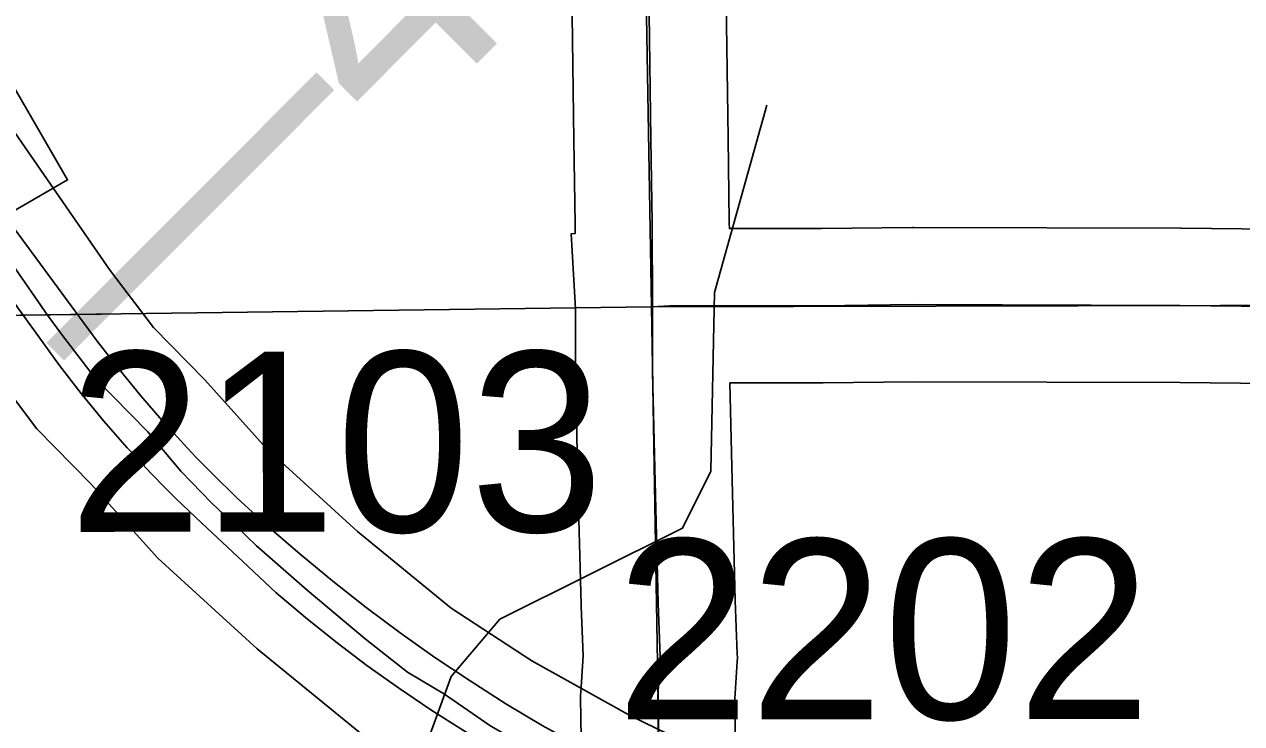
# Model space of a CAD drawing. Extents: x 23.6 to 68.7, y -63 to -29.
# Drawn here: x 35.4098 to 35.8834, y -42.8595 to -42.5877 of the extents above; entities that cross this region are included whole.
import ezdxf

# ---------------------------------------------------------------- set-up
doc = ezdxf.new("R2010")
doc.units = 0
for name, color, linetype in [('tdCoDivCarto', 7, 'Continuous'), ('tdCoHydroRiver', 7, 'Continuous'), ('tdCoPriCL', 7, 'Continuous'), ('tdCoPriDiv', 7, 'Continuous'), ('tdCoPrimary', 7, 'Continuous'), ('tdCoSecRdNmbr', 7, 'Continuous'), ('tdCoSecRteBand', 7, 'Continuous'), ('tdCoSecRteCL', 7, 'Continuous'), ('tdCoSectLine', 7, 'Continuous'), ('tdCoSectLinePart', 7, 'Continuous'), ('tdCoSurfGravel', 7, 'Continuous'), ('tdStHwyPriRefPost1', 7, 'Continuous')]:
    doc.layers.add(name, color=color, linetype=linetype)

msp = doc.modelspace()

# ---------------------------------------------------------------- linework, layer by layer
at = {"layer": 'tdCoDivCarto'}
for p, q in [((35.43815, -42.71078), (35.40412, -42.66467)), ((35.38728, -42.6704), (35.4154, -42.70912)), ((35.4154, -42.70912), (35.42347, -42.72029)), ((35.44648, -42.72155), (35.43815, -42.71078)), ((35.42347, -42.72029), (35.43189, -42.7312)), ((35.45511, -42.73208), (35.44648, -42.72155)), ((35.43189, -42.7312), (35.44064, -42.74185)), ((35.46331, -42.74155), (35.45511, -42.73208)), ((35.44064, -42.74185), (35.44971, -42.75223)), ((35.46402, -42.74236), (35.46331, -42.74155)), ((35.47321, -42.7524), (35.46402, -42.74236)), ((35.44971, -42.75223), (35.45053, -42.75311)), ((35.45053, -42.75311), (35.4591, -42.76232)), ((35.47667, -42.75598), (35.47321, -42.7524)), ((35.48268, -42.76218), (35.47667, -42.75598)), ((35.4591, -42.76232), (35.46455, -42.76784)), ((35.49241, -42.7717), (35.48268, -42.76218)), ((35.46455, -42.76784), (35.46879, -42.77212)), ((35.46879, -42.77212), (35.47877, -42.78162)), ((35.50459, -42.78283), (35.49241, -42.7717)), ((35.47877, -42.78162), (35.49474, -42.79649)), ((35.50596, -42.78402), (35.50459, -42.78283)), ((35.51704, -42.79366), (35.50596, -42.78402)), ((35.52977, -42.80417), (35.51704, -42.79366)), ((35.49474, -42.79649), (35.50763, -42.8085)), ((35.54275, -42.81435), (35.52977, -42.80417)), ((35.50763, -42.8085), (35.51917, -42.81828)), ((35.55598, -42.82421), (35.54275, -42.81435)), ((35.51917, -42.81828), (35.53098, -42.82773)), ((35.56946, -42.83373), (35.55598, -42.82421)), ((35.53098, -42.82773), (35.54305, -42.83685)), ((35.54305, -42.83685), (35.55536, -42.84563)), ((35.58318, -42.84291), (35.56946, -42.83373)), ((35.59712, -42.85175), (35.58318, -42.84291)), ((35.55536, -42.84563), (35.56792, -42.85408)), ((35.61127, -42.86023), (35.59712, -42.85175)), ((35.56792, -42.85408), (35.58069, -42.86217))]:
    msp.add_line(p, q, dxfattribs=at)
for points in [[(35.46331, -42.74155), (35.45511, -42.73208), (35.44648, -42.72155), (35.43815, -42.71078), (35.40412, -42.66467), (35.38557, -42.63725), (35.37058, -42.6151), (35.34296, -42.57466), (35.29759, -42.50832), (35.27021, -42.46837), (35.22903, -42.40845), (35.20289, -42.37392), (35.16689, -42.33052), (35.15415, -42.31686)], [(35.46331, -42.74155), (35.45511, -42.73208), (35.44648, -42.72155), (35.43815, -42.71078), (35.40412, -42.66467), (35.38557, -42.63725), (35.37058, -42.6151), (35.34296, -42.57466), (35.29759, -42.50832), (35.27021, -42.46837), (35.22903, -42.40845), (35.20289, -42.37392), (35.16689, -42.33052), (35.15415, -42.31686)], [(35.46331, -42.74155), (35.45511, -42.73208), (35.44648, -42.72155), (35.43815, -42.71078), (35.40412, -42.66467), (35.38557, -42.63725), (35.37058, -42.6151), (35.34296, -42.57466), (35.29759, -42.50832), (35.27021, -42.46837), (35.22903, -42.40845), (35.20289, -42.37392), (35.16689, -42.33052), (35.15415, -42.31686)], [(35.14178, -42.32849), (35.14186, -42.32856), (35.15473, -42.34217), (35.18457, -42.37793), (35.20849, -42.40925), (35.24351, -42.45931), (35.2736, -42.50296), (35.29061, -42.52762), (35.32021, -42.57176), (35.34585, -42.60875), (35.37078, -42.64585), (35.38728, -42.6704), (35.4154, -42.70912), (35.42347, -42.72029), (35.43189, -42.7312), (35.44064, -42.74185), (35.44971, -42.75223), (35.45053, -42.75311)], [(35.14178, -42.32849), (35.14186, -42.32856), (35.15473, -42.34217), (35.18457, -42.37793), (35.20849, -42.40925), (35.24351, -42.45931), (35.2736, -42.50296), (35.29061, -42.52762), (35.32021, -42.57176), (35.34585, -42.60875), (35.37078, -42.64585), (35.38728, -42.6704), (35.4154, -42.70912), (35.42347, -42.72029), (35.43189, -42.7312), (35.44064, -42.74185), (35.44971, -42.75223), (35.45053, -42.75311)], [(35.14178, -42.32849), (35.14186, -42.32856), (35.15473, -42.34217), (35.18457, -42.37793), (35.20849, -42.40925), (35.24351, -42.45931), (35.2736, -42.50296), (35.29061, -42.52762), (35.32021, -42.57176), (35.34585, -42.60875), (35.37078, -42.64585), (35.38728, -42.6704), (35.4154, -42.70912), (35.42347, -42.72029), (35.43189, -42.7312), (35.44064, -42.74185), (35.44971, -42.75223), (35.45053, -42.75311)], [(35.47667, -42.75598), (35.47321, -42.7524), (35.46402, -42.74236), (35.46331, -42.74155)], [(35.47667, -42.75598), (35.47321, -42.7524), (35.46402, -42.74236), (35.46331, -42.74155)], [(35.47667, -42.75598), (35.47321, -42.7524), (35.46402, -42.74236), (35.46331, -42.74155)], [(35.45053, -42.75311), (35.4591, -42.76232), (35.46455, -42.76784)], [(35.45053, -42.75311), (35.4591, -42.76232), (35.46455, -42.76784)], [(35.45053, -42.75311), (35.4591, -42.76232), (35.46455, -42.76784)], [(35.50596, -42.78402), (35.50459, -42.78283), (35.49241, -42.7717), (35.48268, -42.76218), (35.47667, -42.75598)], [(35.50596, -42.78402), (35.50459, -42.78283), (35.49241, -42.7717), (35.48268, -42.76218), (35.47667, -42.75598)], [(35.50596, -42.78402), (35.50459, -42.78283), (35.49241, -42.7717), (35.48268, -42.76218), (35.47667, -42.75598)], [(35.46455, -42.76784), (35.46879, -42.77212), (35.47877, -42.78162), (35.49474, -42.79649)], [(35.46455, -42.76784), (35.46879, -42.77212), (35.47877, -42.78162), (35.49474, -42.79649)], [(35.46455, -42.76784), (35.46879, -42.77212), (35.47877, -42.78162), (35.49474, -42.79649)], [(35.59712, -42.85175), (35.58318, -42.84291), (35.56946, -42.83373), (35.55598, -42.82421), (35.54275, -42.81435), (35.52977, -42.80417), (35.51704, -42.79366), (35.50596, -42.78402)], [(35.59712, -42.85175), (35.58318, -42.84291), (35.56946, -42.83373), (35.55598, -42.82421), (35.54275, -42.81435), (35.52977, -42.80417), (35.51704, -42.79366), (35.50596, -42.78402)], [(35.59712, -42.85175), (35.58318, -42.84291), (35.56946, -42.83373), (35.55598, -42.82421), (35.54275, -42.81435), (35.52977, -42.80417), (35.51704, -42.79366), (35.50596, -42.78402)], [(35.49474, -42.79649), (35.50763, -42.8085), (35.51917, -42.81828), (35.53098, -42.82773), (35.54305, -42.83685), (35.55536, -42.84563), (35.56792, -42.85408), (35.58069, -42.86217), (35.588, -42.86652)], [(35.49474, -42.79649), (35.50763, -42.8085), (35.51917, -42.81828), (35.53098, -42.82773), (35.54305, -42.83685), (35.55536, -42.84563), (35.56792, -42.85408), (35.58069, -42.86217), (35.588, -42.86652)], [(35.49474, -42.79649), (35.50763, -42.8085), (35.51917, -42.81828), (35.53098, -42.82773), (35.54305, -42.83685), (35.55536, -42.84563), (35.56792, -42.85408), (35.58069, -42.86217), (35.588, -42.86652)], [(35.61669, -42.86318), (35.61127, -42.86023), (35.59712, -42.85175)], [(35.61669, -42.86318), (35.61127, -42.86023), (35.59712, -42.85175)], [(35.61669, -42.86318), (35.61127, -42.86023), (35.59712, -42.85175)]]:
    msp.add_lwpolyline(points, dxfattribs=at)
at = {"layer": 'tdCoHydroRiver'}
msp.add_lwpolyline([(35.69869, -42.61902), (35.6783, -42.69185), (35.67688, -42.76136), (35.66587, -42.78357), (35.59478, -42.8189), (35.57585, -42.84117), (35.54286, -42.93148), (35.52082, -42.97589)], dxfattribs=at)
at = {"layer": 'tdCoPriCL'}
msp.add_lwpolyline([(35.37779, -42.64156), (35.41876, -42.70077), (35.42419, -42.70813), (35.4373, -42.72524), (35.45776, -42.74603), (35.47071, -42.76139), (35.48277, -42.77376), (35.49205, -42.78256), (35.50004, -42.7904), (35.51986, -42.80767), (35.5424, -42.82654), (35.55886, -42.83949), (35.57331, -42.84802), (35.59121, -42.86049), (35.61151, -42.87201), (35.63181, -42.8832), (35.64022, -42.88743), (35.65304, -42.89392), (35.69129, -42.91249), (35.7124, -42.9228), (35.98544, -43.05497)], dxfattribs=at)
at = {"layer": 'tdCoPriDiv'}
for points in [[(34.89269, -42.10029), (34.951, -42.13072), (34.97689, -42.14525), (35.02877, -42.18027), (35.08212, -42.22123), (35.12158, -42.25417), (35.16018, -42.29049), (35.22651, -42.36825), (35.28189, -42.44646), (35.40258, -42.6246), (35.4432, -42.68331), (35.46002, -42.70552), (35.47999, -42.7258), (35.50389, -42.75239), (35.53938, -42.78485), (35.57587, -42.81466), (35.60726, -42.83507), (35.64585, -42.85665), (35.99865, -43.02801), (36.23324, -43.14381), (36.31952, -43.18796), (36.39447, -43.23095), (36.67959, -43.419)], [(36.64622, -43.46886), (36.36328, -43.28223), (36.29091, -43.24072), (36.20629, -43.19742), (35.9723, -43.08191), (35.61786, -42.90973), (35.57524, -42.88589), (35.54193, -42.8643), (35.50041, -42.83047), (35.46174, -42.79512), (35.43561, -42.76624), (35.41465, -42.74495), (35.39439, -42.71822), (35.17938, -42.40541), (35.11754, -42.33276), (35.08175, -42.29908), (35.0445, -42.26798), (34.99385, -42.22909), (34.94537, -42.19636), (34.92169, -42.18307)]]:
    msp.add_lwpolyline(points, dxfattribs=at)
at = {"layer": 'tdCoPrimary'}
for points in [[(35.46331, -42.74155), (35.45511, -42.73208), (35.44648, -42.72155), (35.43815, -42.71078), (35.40412, -42.66467), (35.38557, -42.63725), (35.37058, -42.6151), (35.34296, -42.57466), (35.29759, -42.50832), (35.27021, -42.46837), (35.22903, -42.40845), (35.20289, -42.37392), (35.16689, -42.33052), (35.15415, -42.31686)], [(35.46331, -42.74155), (35.45511, -42.73208), (35.44648, -42.72155), (35.43815, -42.71078), (35.40412, -42.66467), (35.38557, -42.63725), (35.37058, -42.6151), (35.34296, -42.57466), (35.29759, -42.50832), (35.27021, -42.46837), (35.22903, -42.40845), (35.20289, -42.37392), (35.16689, -42.33052), (35.15415, -42.31686)], [(35.14178, -42.32849), (35.14186, -42.32856), (35.15473, -42.34217), (35.18457, -42.37793), (35.20849, -42.40925), (35.24351, -42.45931), (35.2736, -42.50296), (35.29061, -42.52762), (35.32021, -42.57176), (35.34585, -42.60875), (35.37078, -42.64585), (35.38728, -42.6704), (35.4154, -42.70912), (35.42347, -42.72029), (35.43189, -42.7312), (35.44064, -42.74185), (35.44971, -42.75223), (35.45053, -42.75311)], [(35.14178, -42.32849), (35.14186, -42.32856), (35.15473, -42.34217), (35.18457, -42.37793), (35.20849, -42.40925), (35.24351, -42.45931), (35.2736, -42.50296), (35.29061, -42.52762), (35.32021, -42.57176), (35.34585, -42.60875), (35.37078, -42.64585), (35.38728, -42.6704), (35.4154, -42.70912), (35.42347, -42.72029), (35.43189, -42.7312), (35.44064, -42.74185), (35.44971, -42.75223), (35.45053, -42.75311)], [(35.61127, -42.86023), (35.59712, -42.85175), (35.58318, -42.84291), (35.56946, -42.83373), (35.55598, -42.82421), (35.54275, -42.81435), (35.52977, -42.80417), (35.51704, -42.79366), (35.50596, -42.78402), (35.50459, -42.78283), (35.49241, -42.7717), (35.48268, -42.76218), (35.47667, -42.75598), (35.47321, -42.7524), (35.46402, -42.74236), (35.46331, -42.74155), (35.45511, -42.73208), (35.44648, -42.72155), (35.43815, -42.71078), (35.40412, -42.66467)], [(35.38728, -42.6704), (35.4154, -42.70912), (35.42347, -42.72029), (35.43189, -42.7312), (35.44064, -42.74185), (35.44971, -42.75223), (35.45053, -42.75311), (35.4591, -42.76232), (35.46455, -42.76784), (35.46879, -42.77212), (35.47877, -42.78162), (35.49474, -42.79649), (35.50763, -42.8085), (35.51917, -42.81828), (35.53098, -42.82773), (35.54305, -42.83685), (35.55536, -42.84563), (35.56792, -42.85408), (35.58069, -42.86217)], [(35.47667, -42.75598), (35.47321, -42.7524), (35.46402, -42.74236), (35.46331, -42.74155)], [(35.47667, -42.75598), (35.47321, -42.7524), (35.46402, -42.74236), (35.46331, -42.74155)], [(35.45053, -42.75311), (35.4591, -42.76232), (35.46455, -42.76784)], [(35.45053, -42.75311), (35.4591, -42.76232), (35.46455, -42.76784)], [(35.50596, -42.78402), (35.50459, -42.78283), (35.49241, -42.7717), (35.48268, -42.76218), (35.47667, -42.75598)], [(35.50596, -42.78402), (35.50459, -42.78283), (35.49241, -42.7717), (35.48268, -42.76218), (35.47667, -42.75598)], [(35.46455, -42.76784), (35.46879, -42.77212), (35.47877, -42.78162), (35.49474, -42.79649)], [(35.46455, -42.76784), (35.46879, -42.77212), (35.47877, -42.78162), (35.49474, -42.79649)], [(35.59712, -42.85175), (35.58318, -42.84291), (35.56946, -42.83373), (35.55598, -42.82421), (35.54275, -42.81435), (35.52977, -42.80417), (35.51704, -42.79366), (35.50596, -42.78402)], [(35.59712, -42.85175), (35.58318, -42.84291), (35.56946, -42.83373), (35.55598, -42.82421), (35.54275, -42.81435), (35.52977, -42.80417), (35.51704, -42.79366), (35.50596, -42.78402)], [(35.49474, -42.79649), (35.50763, -42.8085), (35.51917, -42.81828), (35.53098, -42.82773), (35.54305, -42.83685), (35.55536, -42.84563), (35.56792, -42.85408), (35.58069, -42.86217), (35.588, -42.86652)], [(35.49474, -42.79649), (35.50763, -42.8085), (35.51917, -42.81828), (35.53098, -42.82773), (35.54305, -42.83685), (35.55536, -42.84563), (35.56792, -42.85408), (35.58069, -42.86217), (35.588, -42.86652)], [(35.61669, -42.86318), (35.61127, -42.86023), (35.59712, -42.85175)], [(35.61669, -42.86318), (35.61127, -42.86023), (35.59712, -42.85175)]]:
    msp.add_lwpolyline(points, dxfattribs=at)
at = {"layer": 'tdCoSecRteBand'}
for points in [[(35.62637, -42.86506), (35.62621, -42.84943), (35.6262, -42.84833), (35.62627, -42.84723), (35.62716, -42.83315), (35.62639, -42.8138), (35.62639, -42.81359), (35.62638, -42.81337), (35.62506, -42.76093), (35.62506, -42.76088), (35.62506, -42.76084), (35.62433, -42.72752), (35.62425, -42.72752), (35.62423, -42.7234), (35.62423, -42.7234), (35.62423, -42.72311), (35.62416, -42.69828), (35.62259, -42.66908), (35.62408, -42.669), (35.62407, -42.66526), (35.62358, -42.63272), (35.62358, -42.6327), (35.62358, -42.63267), (35.62226, -42.53522)], [(35.68226, -42.53437), (35.68357, -42.63184), (35.68407, -42.66453), (35.68407, -42.66472), (35.68407, -42.6649), (35.68408, -42.66707), (35.71993, -42.66707), (35.75524, -42.66658), (35.75549, -42.66658), (35.75575, -42.66658), (35.85965, -42.66691), (35.85977, -42.66691), (35.85989, -42.66691), (35.91881, -42.66757)], [(35.39643, -42.59624), (35.42659, -42.64811), (35.40065, -42.66319)], [(35.91841, -42.72757), (35.85934, -42.72691), (35.75581, -42.72658), (35.72056, -42.72707), (35.72035, -42.72707), (35.72014, -42.72707), (35.68433, -42.72707), (35.68505, -42.75947), (35.68636, -42.81166), (35.68717, -42.83232), (35.68723, -42.83386), (35.68713, -42.83539), (35.68622, -42.84991), (35.68637, -42.86459)]]:
    msp.add_lwpolyline(points, dxfattribs=at)
at = {"layer": 'tdCoSecRteCL'}
for points in [[(35.65416, -42.69743), (35.65407, -42.66499), (35.65358, -42.63227), (35.65226, -42.53478), (35.65045, -42.4215), (35.64963, -42.34818), (35.64919, -42.29911), (35.64897, -42.27568), (35.64799, -42.23918), (35.64745, -42.20482)], [(35.65416, -42.69743), (35.66079, -42.69707), (35.72014, -42.69707), (35.75565, -42.69658), (35.85956, -42.69691), (35.91874, -42.69757), (35.997, -42.69707), (36.06161, -42.69642), (36.12079, -42.69625), (36.19412, -42.69609), (36.2436, -42.69625), (36.34734, -42.69642), (36.37791, -42.69642)], [(35.65637, -42.8649), (35.65621, -42.84912), (35.65719, -42.8335), (35.65637, -42.81262), (35.65506, -42.76018), (35.65423, -42.72302), (35.65416, -42.69743)]]:
    msp.add_lwpolyline(points, dxfattribs=at)
at = {"layer": 'tdCoSectLine'}
for points in [[(35.63667, -41.70263), (35.65382, -42.69742)], [(35.65382, -42.69742), (36.64994, -42.69519)], [(34.64127, -42.71083), (35.65382, -42.69742)], [(35.65382, -42.69742), (35.67073, -43.70474)]]:
    msp.add_lwpolyline(points, dxfattribs=at)
at = {"layer": 'tdCoSectLinePart'}
msp.add_lwpolyline([(35.34148, -42.70156), (35.43968, -42.70026)], dxfattribs=at)
at = {"layer": 'tdCoSurfGravel'}
for points in [[(35.65236, -42.90084), (35.65494, -42.88397), (35.65637, -42.8746), (35.65637, -42.8649), (35.65621, -42.84912), (35.65719, -42.8335), (35.65637, -42.81262), (35.65506, -42.76018), (35.65423, -42.72302), (35.65416, -42.69743), (35.65407, -42.66499), (35.65358, -42.63227), (35.65226, -42.53478), (35.65045, -42.4215), (35.64963, -42.34818), (35.64919, -42.29911), (35.64897, -42.27568), (35.64799, -42.23918), (35.64745, -42.20482)], [(35.65416, -42.69743), (35.66079, -42.69707), (35.72014, -42.69707), (35.75565, -42.69658), (35.85956, -42.69691), (35.91874, -42.69757), (35.997, -42.69707), (36.06161, -42.69642), (36.12079, -42.69625), (36.19412, -42.69609), (36.2436, -42.69625), (36.34734, -42.69642), (36.37791, -42.69642), (36.4182, -42.69642), (36.51372, -42.69592), (36.58688, -42.69543), (36.67697, -42.6951)]]:
    msp.add_lwpolyline(points, dxfattribs=at)

# ---------------------------------------------------------------- texts
at = {"layer": 'tdCoSecRdNmbr'}
for s, rotation, p in [('2103', 0.0279, (35.42697, -42.78494)), ('2202', 0.0281, (35.63994, -42.85781))]:
    msp.add_text(s, height=0.07, rotation=rotation, dxfattribs=at).set_placement(p)
at = {"layer": 'tdStHwyPriRefPost1'}
msp.add_text('‒‒48', height=0.1, rotation=45, dxfattribs=at).set_placement((35.44783, -42.74098))

doc.saveas('drawing.dxf')
